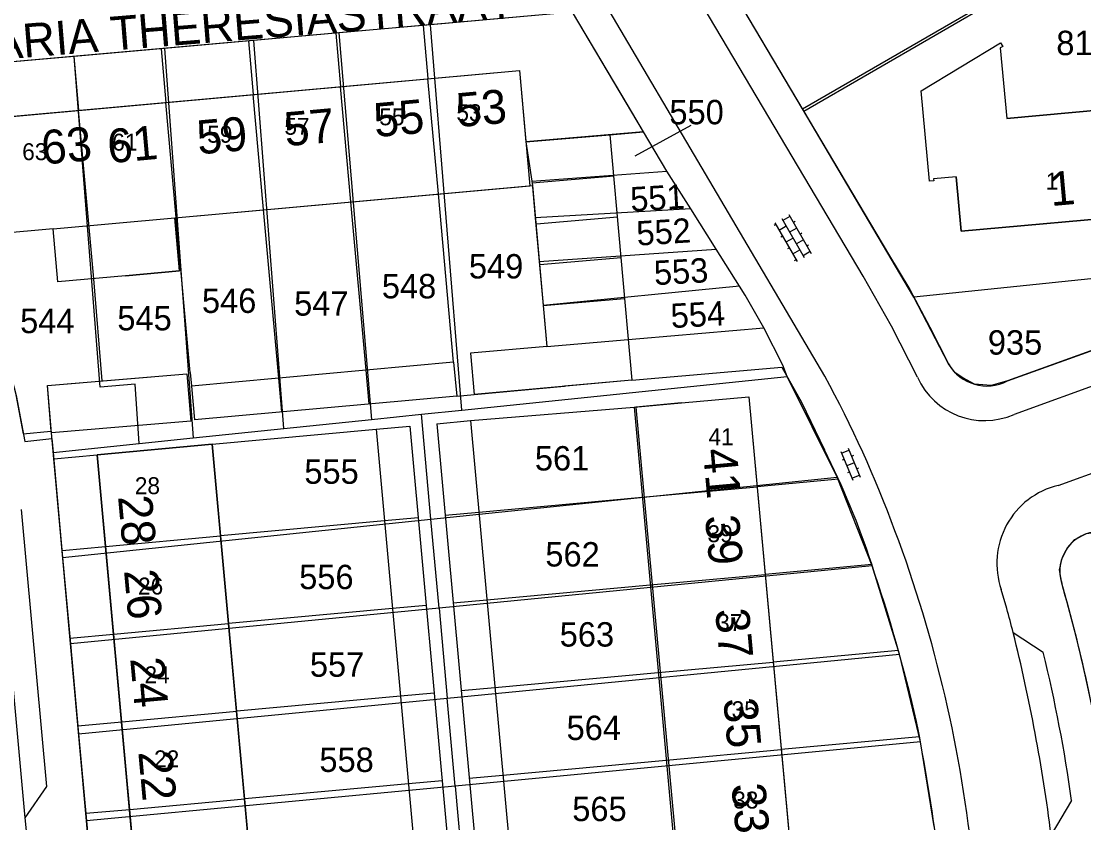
# Model space of a CAD drawing. Extents: x 148816 to 151297, y 399515 to 402500.
# Drawn here: x 150166.4 to 150244.9, y 401536.8 to 401596 of the extents above; entities that cross this region are included whole.
import ezdxf

# ---------------------------------------------------------------- set-up
doc = ezdxf.new("R2010")
doc.units = 0
for name, color, linetype in [('B01 Hoofdgebouw  [T] Norm', 7, 'Continuous'), ('B01 hoofgebouw', 7, 'Continuous'), ('B02 Bijgebouw  [D] Norm', 7, 'Continuous'), ('B07 Tussenmuur  [D] Norm', 7, 'Continuous'), ('G01 perceelsgrens', 7, 'Continuous'), ('S02 Open verharding  Norm', 7, 'Continuous'), ('T04 Haag heg  [D] Gem', 7, 'Continuous'), ('V00 Kant verharding algemeen  [T] Norm', 7, 'Continuous'), ('V00 Kant verharding algemeen secundair  [T] Norm', 7, 'Continuous'), ('Z01 perceelnummer', 7, 'Continuous'), ('Z02 huisnummer', 7, 'Continuous'), ('Z02 Huisnummer  [Tekst] Norm', 7, 'Continuous'), ('Z06 straatnaam', 7, 'Continuous')]:
    doc.layers.add(name, color=color, linetype=linetype)

msp = doc.modelspace()

# ---------------------------------------------------------------- linework, layer by layer
at = {"layer": 'B01 Hoofdgebouw  [T] Norm'}
for p, q in [((150163.91, 401588.79), (150203.21, 401592.33)), ((150203.21, 401592.33), (150203.987, 401583.83)), ((150203.69, 401587.08), (150209.88, 401587.58)), ((150209.88, 401587.58), (150211.51, 401569.48)), ((150204.153, 401584.046), (150210.204, 401584.564)), ((150204.153, 401584.046), (150204.386, 401581.456)), ((150177.769, 401581.473), (150203.987, 401583.83)), ((150203.987, 401583.83), (150204.17, 401583.855)), ((150178.124, 401577.543), (150177.769, 401581.473)), ((150204.386, 401581.456), (150204.676, 401578.238)), ((150204.464, 401581.031), (150210.463, 401581.545)), ((150168.78, 401580.66), (150164.68, 401580.29)), ((150169.14, 401576.73), (150168.78, 401580.66)), ((150204.676, 401578.238), (150204.968, 401574.997)), ((150204.723, 401578.012), (150210.722, 401578.526)), ((150174.12, 401577.18), (150169.14, 401576.73)), ((150174.12, 401577.18), (150178.124, 401577.543)), ((150204.968, 401574.997), (150210.98, 401575.507)), ((150204.968, 401574.997), (150205.24, 401571.974)), ((150205.24, 401571.974), (150211.239, 401572.488)), ((150205.24, 401571.974), (150199.603, 401571.467)), ((150199.603, 401571.467), (150199.877, 401568.43)), ((150168.37, 401569.1), (150178.661, 401569.954)), ((150178.661, 401569.954), (150178.951, 401566.454)), ((150211.51, 401569.48), (150199.877, 401568.43)), ((150168.66, 401565.6), (150168.37, 401569.1)), ((150211.675, 401567.483), (150215.18, 401567.8)), ((150215.18, 401567.8), (150220.16, 401568.26)), ((150220.16, 401568.26), (150223.76, 401528.93)), ((150211.675, 401567.483), (150215.546, 401525.189)), ((150173.64, 401566.01), (150168.66, 401565.6)), ((150178.951, 401566.454), (150173.64, 401566.01)), ((150172.04, 401563.98), (150180.53, 401564.76)), ((150180.53, 401564.76), (150184.13, 401525.35)), ((150175.64, 401524.57), (150172.04, 401563.98))]:
    msp.add_line(p, q, dxfattribs=at)
msp.add_lwpolyline([(150235.456, 401584.504), (150233.793, 401584.354), (150233.807, 401584.195), (150233.488, 401584.166), (150232.884, 401590.849), (150238.723, 401594.393), (150238.893, 401594.122), (150238.716, 401594.01), (150239.19, 401588.801), (150248.85, 401589.68), (150249.57, 401581.72), (150235.82, 401580.47), (150235.456, 401584.504)], dxfattribs=at)
at = {"layer": 'B01 hoofgebouw'}
for points in [[(150235.455, 401584.504), (150233.793, 401584.354), (150233.807, 401584.195), (150233.488, 401584.166), (150232.884, 401590.849), (150238.723, 401594.393), (150238.893, 401594.122), (150238.716, 401594.01), (150239.19, 401588.803)], [(150174.12, 401577.181), (150169.14, 401576.731), (150168.78, 401580.661), (150164.68, 401580.291), (150163.91, 401588.791), (150203.21, 401592.331), (150203.69, 401587.081), (150209.88, 401587.581), (150211.51, 401569.481), (150206.53, 401569.031)], [(150235.455, 401584.504), (150235.82, 401580.471), (150249.57, 401581.721), (150248.85, 401589.681), (150239.19, 401588.803)], [(150168.78, 401580.661), (150204.17, 401583.855), (150205.24, 401571.974), (150199.603, 401571.467), (150199.877, 401568.43), (150206.53, 401569.031)], [(150177.769, 401581.473), (150178.124, 401577.543), (150174.12, 401577.181)], [(150173.35, 401569.511), (150178.661, 401569.954), (150178.951, 401566.454), (150173.64, 401566.011)], [(150173.64, 401566.011), (150168.66, 401565.601), (150168.649, 401565.732), (150168.37, 401569.101), (150173.35, 401569.511)], [(150215.18, 401567.801), (150211.816, 401567.49), (150215.415, 401528.172), (150222.77, 401528.841)], [(150215.18, 401567.801), (150220.16, 401568.261), (150223.76, 401528.931), (150222.77, 401528.841), (150223.05, 401525.871), (150218.07, 401525.421)], [(150184.13, 401525.351), (150180.53, 401564.761), (150172.04, 401563.981), (150175.64, 401524.571), (150184.13, 401525.351)]]:
    msp.add_lwpolyline(points, dxfattribs=at)
at = {"layer": 'B02 Bijgebouw  [D] Norm'}
for p, q in [((150198.355, 401570.801), (150179.005, 401569.047)), ((150198.355, 401570.801), (150198.581, 401568.312)), ((150178.914, 401570.055), (150179.005, 401569.047)), ((150179.005, 401569.047), (150179.231, 401566.558)), ((150198.581, 401568.312), (150179.231, 401566.558)), ((150192.628, 401565.865), (150195.117, 401566.092)), ((150195.117, 401566.092), (150198.717, 401526.682)), ((150197.108, 401566.273), (150199.597, 401566.5)), ((150197.108, 401566.273), (150200.708, 401526.863)), ((150199.597, 401566.5), (150203.197, 401527.09)), ((150192.628, 401565.865), (150196.228, 401526.455))]:
    msp.add_line(p, q, dxfattribs=at)
at = {"layer": 'B07 Tussenmuur  [D] Norm'}
for p, q in [((150190.778, 401582.654), (150190.008, 401591.154)), ((150190.778, 401582.654), (150190.008, 401591.154)), ((150197.228, 401583.238), (150196.458, 401591.738)), ((150197.228, 401583.238), (150196.458, 401591.738)), ((150184.328, 401582.069), (150183.558, 401590.569)), ((150184.328, 401582.069), (150183.558, 401590.569)), ((150177.878, 401581.485), (150177.108, 401589.985)), ((150177.878, 401581.485), (150177.108, 401589.985)), ((150171.784, 401576.969), (150170.658, 401589.401)), ((150171.784, 401576.969), (150170.658, 401589.401)), ((150192.131, 401567.727), (150191.905, 401570.216)), ((150192.131, 401567.727), (150191.905, 401570.216)), ((150185.681, 401567.143), (150185.455, 401569.632)), ((150185.681, 401567.143), (150185.455, 401569.632)), ((150212.283, 401560.842), (150220.768, 401561.619)), ((150212.283, 401560.842), (150220.768, 401561.619)), ((150197.726, 401559.513), (150200.215, 401559.74)), ((150197.726, 401559.513), (150200.215, 401559.74)), ((150195.735, 401559.324), (150193.246, 401559.097)), ((150195.735, 401559.324), (150193.246, 401559.097)), ((150172.661, 401557.212), (150181.151, 401557.992)), ((150172.661, 401557.212), (150181.151, 401557.992)), ((150212.875, 401554.374), (150221.36, 401555.151)), ((150212.875, 401554.374), (150221.36, 401555.151)), ((150196.326, 401552.856), (150193.837, 401552.629)), ((150196.326, 401552.856), (150193.837, 401552.629)), ((150198.316, 401553.044), (150200.805, 401553.271)), ((150198.316, 401553.044), (150200.805, 401553.271)), ((150173.255, 401550.744), (150181.745, 401551.524)), ((150173.255, 401550.744), (150181.745, 401551.524)), ((150213.467, 401547.905), (150221.952, 401548.682)), ((150213.467, 401547.905), (150221.952, 401548.682)), ((150196.917, 401546.386), (150194.428, 401546.159)), ((150196.917, 401546.386), (150194.428, 401546.159)), ((150198.907, 401546.575), (150201.396, 401546.802)), ((150198.907, 401546.575), (150201.396, 401546.802)), ((150173.849, 401544.275), (150182.339, 401545.055)), ((150173.849, 401544.275), (150182.339, 401545.055)), ((150214.059, 401541.437), (150222.544, 401542.214)), ((150214.059, 401541.437), (150222.544, 401542.214)), ((150199.498, 401540.107), (150201.987, 401540.334)), ((150199.498, 401540.107), (150201.987, 401540.334)), ((150197.508, 401539.918), (150195.019, 401539.691)), ((150197.508, 401539.918), (150195.019, 401539.691)), ((150174.444, 401537.807), (150182.934, 401538.587)), ((150174.444, 401537.807), (150182.934, 401538.587))]:
    msp.add_line(p, q, dxfattribs=at)
at = {"layer": 'G01 perceelsgrens'}
for points in [[(150224.116, 401589.511), (150212.829, 401608.539)], [(150224.116, 401589.511), (150242.048, 401599.892)], [(150212.37, 401587.811), (150211.233, 401589.727), (150207.13, 401596.64), (150196.66, 401595.713)], [(150189.893, 401595.113), (150183.595, 401594.554)], [(150196.66, 401595.713), (150189.893, 401595.113)], [(150189.893, 401595.113), (150192.296, 401566.581)], [(150198.956, 401567.272), (150196.66, 401595.713)], [(150183.595, 401594.554), (150177.016, 401593.971)], [(150185.822, 401565.91), (150183.595, 401594.554)], [(150177.016, 401593.971), (150170.347, 401593.38)], [(150177.016, 401593.971), (150179.137, 401565.216)], [(150170.347, 401593.38), (150159.88, 401592.451), (150158.87, 401592.165), (150158.074, 401591.556), (150157.512, 401590.573), (150157.278, 401589.731), (150157.231, 401589.309), (150157.325, 401588.56), (150157.829, 401587.471), (150158.945, 401585.494), (150160.622, 401582.522), (150162, 401580.081), (150163.275, 401577.233), (150164.744, 401573.273), (150166.051, 401568.353), (150166.693, 401564.946), (150168.699, 401565.183)], [(150175.138, 401564.802), (150174.847, 401569.195), (150172.271, 401568.968), (150170.347, 401593.38)], [(150232.323, 401575.607), (150224.116, 401589.511)], [(150212.37, 401587.811), (150203.69, 401587.081), (150204.123, 401584.17)], [(150214.107, 401584.913), (150212.37, 401587.811)], [(150204.123, 401584.17), (150214.107, 401584.913)], [(150215.861, 401582.133), (150214.107, 401584.913)], [(150204.123, 401584.17), (150204.17, 401583.855), (150204.386, 401581.456)], [(150215.861, 401582.133), (150204.386, 401581.456)], [(150217.742, 401579.151), (150215.861, 401582.133)], [(150204.386, 401581.456), (150204.676, 401578.238)], [(150204.676, 401578.238), (150217.742, 401579.151)], [(150219.468, 401576.415), (150217.742, 401579.151)], [(150204.676, 401578.238), (150204.968, 401574.997)], [(150253.002, 401577.752), (150232.323, 401575.607)], [(150219.468, 401576.415), (150204.968, 401574.997)], [(150221.266, 401573.348), (150219.88, 401575.761), (150219.468, 401576.415)], [(150253.329, 401574.502), (150239.249, 401569.43), (150238.045, 401569.094), (150236.818, 401569.178), (150235.938, 401569.656), (150235.376, 401570.03), (150234.89, 401570.681), (150232.323, 401575.607)], [(150204.968, 401574.997), (150205.24, 401571.974), (150221.266, 401573.348)], [(150222.983, 401569.764), (150222.665, 401570.593), (150221.266, 401573.348)], [(150198.956, 401567.272), (150222.983, 401569.764)], [(150226.668, 401562.329), (150222.983, 401569.764)], [(150192.296, 401566.581), (150195.98, 401566.963)], [(150195.98, 401566.963), (150198.956, 401567.272)], [(150196.683, 401559.221), (150195.98, 401566.963)], [(150185.822, 401565.91), (150192.296, 401566.581)], [(150175.138, 401564.802), (150179.137, 401565.216)], [(150179.137, 401565.216), (150185.822, 401565.91)], [(150168.699, 401565.183), (150168.791, 401564.143)], [(150168.791, 401564.143), (150175.138, 401564.802)], [(150168.791, 401564.143), (150169.491, 401556.402)], [(150196.683, 401559.221), (150226.668, 401562.329)], [(150229.266, 401555.77), (150226.668, 401562.329)], [(150169.491, 401556.402), (150196.683, 401559.221)], [(150197.278, 401552.66), (150196.683, 401559.221)], [(150247.501, 401530.965), (150246.52, 401539.373), (150246.112, 401542.196), (150245.51, 401545.216), (150244.748, 401548.765), (150244.192, 401551.042), (150243.624, 401553.177), (150243.249, 401554.501), (150243.073, 401555.484), (150243.27, 401556.351), (150243.664, 401557.1), (150244.216, 401557.731), (150245.084, 401558.164), (150245.98, 401558.301), (150248.471, 401558.519), (150255.649, 401559.148)], [(150169.491, 401556.402), (150170.069, 401550.015)], [(150229.266, 401555.77), (150197.278, 401552.66)], [(150231.284, 401549.251), (150229.266, 401555.77)], [(150197.278, 401552.66), (150170.069, 401550.015)], [(150197.278, 401552.66), (150197.881, 401546.021)], [(150170.069, 401550.015), (150170.669, 401543.391)], [(150197.881, 401546.021), (150231.284, 401549.251)], [(150232.821, 401542.785), (150231.284, 401549.251)], [(150170.669, 401543.391), (150197.881, 401546.021)], [(150198.47, 401539.528), (150197.881, 401546.021)], [(150170.669, 401543.391), (150171.252, 401536.948)], [(150232.821, 401542.785), (150198.47, 401539.528)], [(150233.843, 401536.536), (150232.821, 401542.785)], [(150198.47, 401539.528), (150171.252, 401536.948)], [(150198.47, 401539.528), (150199.043, 401533.214)], [(150171.252, 401536.948), (150171.825, 401530.616)]]:
    msp.add_lwpolyline(points, dxfattribs=at)
at = {"layer": 'S02 Open verharding  Norm'}
for p, q in [((150223.112, 401581.704), (150224.753, 401578.841)), ((150222.146, 401580.977), (150222.016, 401580.903)), ((150222.071, 401581.107), (150223.712, 401578.244)), ((150222.592, 401581.406), (150224.232, 401578.542)), ((150223.187, 401581.574), (150222.666, 401581.276)), ((150223.436, 401581.14), (150223.566, 401581.215)), ((150222.915, 401580.842), (150222.394, 401580.543)), ((150222.643, 401580.11), (150222.513, 401580.035)), ((150223.684, 401580.706), (150223.163, 401580.408)), ((150223.933, 401580.272), (150224.063, 401580.347)), ((150223.412, 401579.974), (150222.891, 401579.676)), ((150224.181, 401579.838), (150223.661, 401579.54)), ((150224.43, 401579.405), (150224.56, 401579.479)), ((150223.14, 401579.242), (150223.01, 401579.167)), ((150223.388, 401578.808), (150223.909, 401579.106)), ((150224.678, 401578.971), (150224.158, 401578.672)), ((150223.637, 401578.374), (150223.507, 401578.3)), ((150227.486, 401564.456), (150228.37, 401562.332)), ((150226.932, 401564.226), (150227.816, 401562.102)), ((150226.99, 401564.087), (150227.544, 401564.318)), ((150227.875, 401563.913), (150227.736, 401563.856)), ((150227.182, 401563.626), (150227.044, 401563.568)), ((150227.928, 401563.394), (150227.374, 401563.164)), ((150228.258, 401562.99), (150228.12, 401562.932)), ((150227.566, 401562.702), (150227.427, 401562.645)), ((150227.758, 401562.24), (150228.312, 401562.471))]:
    msp.add_line(p, q, dxfattribs=at)
at = {"layer": 'T04 Haag heg  [D] Gem'}
for p, q in [((150242.057, 401599.649), (150224.213, 401589.319)), ((150189.659, 401595.091), (150190.008, 401591.154)), ((150196.11, 401595.663), (150196.458, 401591.738)), ((150183.208, 401594.519), (150183.558, 401590.569)), ((150176.757, 401593.947), (150177.108, 401589.985)), ((150170.306, 401593.375), (150170.658, 401589.401)), ((150191.905, 401570.216), (150190.778, 401582.654)), ((150198.355, 401570.801), (150197.228, 401583.238)), ((150185.455, 401569.632), (150184.328, 401582.069)), ((150178.914, 401570.055), (150177.878, 401581.485)), ((150172.404, 401569.435), (150171.784, 401576.969)), ((150168.833, 401563.69), (150172.04, 401563.98)), ((150226.774, 401562.169), (150220.768, 401561.619)), ((150200.215, 401559.74), (150212.283, 401560.842)), ((150193.246, 401559.097), (150181.151, 401557.992)), ((150169.445, 401556.921), (150172.661, 401557.212)), ((150229.229, 401555.871), (150221.36, 401555.151)), ((150200.805, 401553.271), (150212.875, 401554.374)), ((150193.837, 401552.629), (150181.745, 401551.524)), ((150170.029, 401550.452), (150173.255, 401550.744)), ((150231.193, 401549.528), (150221.952, 401548.682)), ((150201.396, 401546.802), (150213.467, 401547.905)), ((150194.428, 401546.159), (150182.339, 401545.055)), ((150170.614, 401543.983), (150173.849, 401544.275)), ((150232.753, 401543.148), (150222.544, 401542.214)), ((150201.987, 401540.334), (150214.059, 401541.437)), ((150195.019, 401539.691), (150182.934, 401538.587)), ((150171.199, 401537.514), (150174.444, 401537.807))]:
    msp.add_line(p, q, dxfattribs=at)
at = {"layer": 'V00 Kant verharding algemeen  [T] Norm'}
for p, q in [((150198.48, 401632.73), (150230.46, 401578.78)), ((150228.6, 401577.16), (150196.23, 401631.69)), ((150336.94, 401602.01), (150239.73, 401566.961)), ((150225.76, 401569.769), (150208.646, 401598.798)), ((150207.13, 401596.64), (150159.88, 401592.45)), ((150212.37, 401587.81), (150207.13, 401596.64)), ((150209.88, 401587.58), (150212.37, 401587.81)), ((150239.25, 401569.43), (150279.91, 401584.08)), ((150230.46, 401578.78), (150232.03, 401576.17)), ((150230.68, 401573.48), (150228.6, 401577.16)), ((150232.03, 401576.17), (150233.52, 401573.39)), ((150232.601, 401569.7), (150230.68, 401573.48)), ((150233.52, 401573.39), (150234.889, 401570.68)), ((150211.51, 401569.48), (150222.59, 401570.44)), ((150222.59, 401570.44), (150224.03, 401567.85)), ((150166.04, 401568.39), (150166.57, 401565.53)), ((150198.581, 401568.312), (150199.877, 401568.43)), ((150224.03, 401567.85), (150225.73, 401564.34)), ((150199.597, 401566.5), (150211.675, 401567.483)), ((150166.57, 401565.53), (150168.63, 401565.73)), ((150174.59, 401500), (150168.66, 401565.6)), ((150180.53, 401564.76), (150192.628, 401565.865)), ((150242.981, 401561.717), (150248.162, 401563.583)), ((150166.422, 401559.93), (150168.302, 401539.503)), ((150239.19, 401552.62), (150238.786, 401554.033)), ((150239.668, 401550.852), (150241.89, 401549.4)), ((150168.302, 401539.503), (150166.708, 401537.188)), ((150243.981, 401538.461), (150242.469, 401535.926)), ((150166.708, 401537.188), (150166.797, 401536.224))]:
    msp.add_line(p, q, dxfattribs=at)
for centre, radius, start, end in [((150237.723, 401572.334), 3.281, 210.27416, 297.73093), ((150150.633, 401528.756), 85.593, 20.24166, 28.63109), ((150237.544, 401571.918), 5.418, 204.16096, 293.79632), ((150172.268, 401537.294), 59.914, 18.08485, 26.83448), ((150244.373, 401555.97), 5.913, 103.61103, 199.12552), ((150138.77, 401523.811), 98.436, 5.69554, 20.55349), ((150246.023, 401555.388), 2.912, 90.84544, 197.74056), ((150113.159, 401516.466), 122.577, 13.11997, 18.7627), ((150135.58, 401523.311), 112.096, 8.23644, 16.15524), ((150132.164, 401522.754), 111.115, 14.64773, 15.59194), ((150132.164, 401522.754), 112.915, 7.99601, 13.64944), ((150073.327, 401513.491), 162.161, 4.06286, 10.94856)]:
    msp.add_arc(centre, radius, start, end, dxfattribs=at)
at = {"layer": 'V00 Kant verharding algemeen secundair  [T] Norm'}
msp.add_line((150164.384, 401562.442), (150166.708, 401537.188), dxfattribs=at)
msp.add_arc((150113.449, 401519.437), 130.069, 7.28282, 13.97645, dxfattribs=at)
at = {"layer": 'Z01 perceelnummer'}
msp.add_lwpolyline([(150215.867, 401588.269), (150211.735, 401586.005)], dxfattribs=at)

# ---------------------------------------------------------------- texts
for s, p in [('814', (150242.85, 401593.473)), ('550', (150214.285, 401588.369)), ('549', (150199.481, 401576.99)), ('548', (150193.057, 401575.522)), ('546', (150179.775, 401574.446)), ('547', (150186.583, 401574.246)), ('544', (150166.353, 401572.953)), ('545', (150173.529, 401573.159)), ('935', (150237.796, 401571.369)), ('561', (150204.353, 401562.817)), ('555', (150187.335, 401561.835)), ('562', (150205.129, 401555.73)), ('556', (150186.953, 401554.059)), ('563', (150206.187, 401549.821)), ('557', (150187.743, 401547.593)), ('564', (150206.694, 401542.924)), ('558', (150188.447, 401540.568)), ('565', (150207.114, 401536.939))]:
    msp.add_text(s, height=1.8, dxfattribs=at).set_placement(p)
for s, rotation, p in [('551', 3.34951, (150211.448, 401581.928)), ('552', 3.58715, (150211.913, 401579.409)), ('553', 3.22452, (150213.192, 401576.494)), ('554', 3.06134, (150214.428, 401573.325))]:
    msp.add_text(s, height=1.8, rotation=rotation, dxfattribs=at).set_placement(p)
at = {"layer": 'Z02 huisnummer'}
for s, rotation, p in [('53', 5.16331, (150198.661, 401588.154)), ('57', 5.16331, (150185.958, 401586.745)), ('55', 5.16331, (150192.568, 401587.415)), ('59', 5.16331, (150179.51, 401586.144)), ('63', 5.16331, (150168.031, 401585.395)), ('61', 5.16331, (150172.905, 401585.488)), ('1', 5.16331, (150242.469, 401582.329)), ('41', 275.22036, (150216.75, 401564.36)), ('28', 275.22036, (150173.576, 401560.894)), ('39', 275.22036, (150216.909, 401559.443)), ('26', 275.22036, (150174.019, 401555.432)), ('37', 275.22036, (150217.659, 401552.542)), ('24', 275.22036, (150174.474, 401548.941)), ('35', 275.22036, (150218.259, 401545.942)), ('22', 275.22036, (150175.074, 401542.04)), ('33', 275.22036, (150218.859, 401539.64))]:
    msp.add_text(s, height=2.5, rotation=rotation, dxfattribs=at).set_placement(p)
at = {"layer": 'Z02 Huisnummer  [Tekst] Norm'}
for s, p in [('55', (150192.87, 401588.297)), ('53', (150198.56, 401588.6)), ('57', (150185.863, 401587.595)), ('59', (150180.162, 401587.01)), ('61', (150173.155, 401586.425)), ('63', (150166.505, 401585.723)), ('1', (150242.07, 401583.55)), ('41', (150217.17, 401564.68)), ('28', (150174.82, 401561.07)), ('39', (150217.097, 401557.525)), ('26', (150175.056, 401553.663)), ('37', (150217.809, 401550.972)), ('24', (150175.531, 401547.111)), ('35', (150218.878, 401544.537)), ('22', (150176.243, 401540.91)), ('33', (150218.997, 401537.867))]:
    msp.add_text(s, height=1.25, dxfattribs=at).set_placement(p)
at = {"layer": 'Z06 straatnaam'}
msp.add_text('MARIA THERESIASTRAAT', height=2.5, rotation=4.64472, dxfattribs=at).set_placement((150161.636, 401592.873))

doc.saveas('drawing.dxf')
